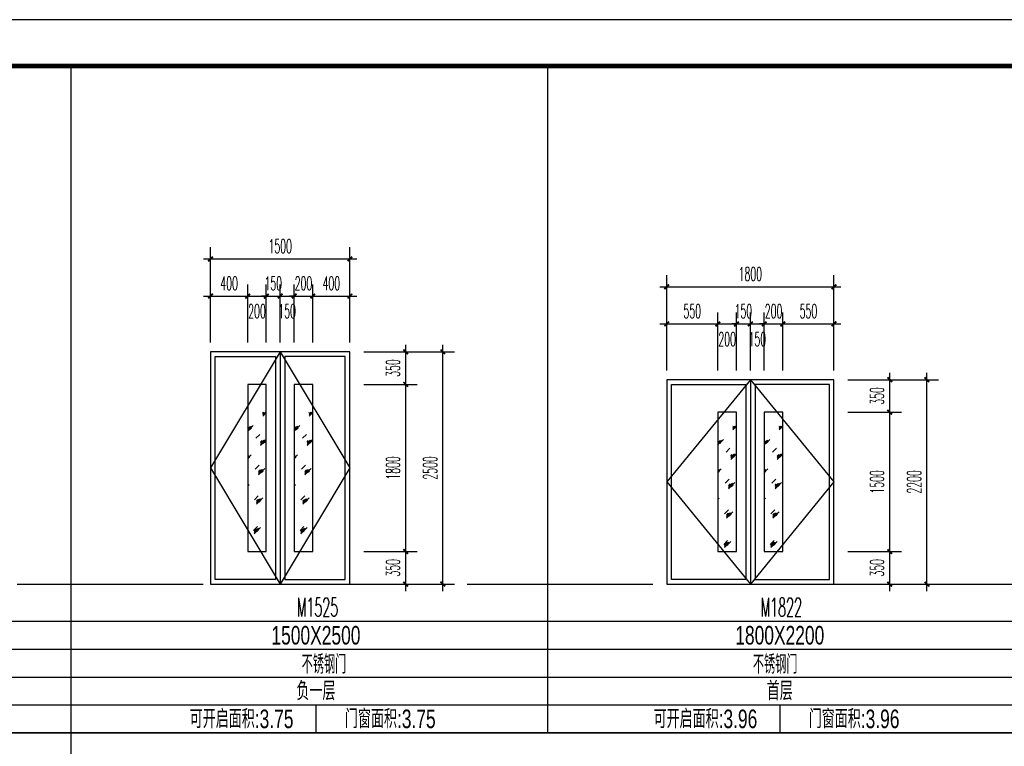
# Model space of a CAD drawing. Extents: x 1779708 to 7299578, y -1121471 to 88434.
# Tile 855 of 1056: x 6571778 to 6582374, y -951971 to -944150. Entities that reach past the tile are written whole.
import ezdxf
from ezdxf.enums import TextEntityAlignment as Align

# ---------------------------------------------------------------- set-up
doc = ezdxf.new("R2010")
doc.units = 0
doc.header["$LTSCALE"] = 1000
doc.header["$MEASUREMENT"] = 0
doc.linetypes.add('DOTE', pattern=[2.42, 2, -0.2, 0.02, -0.2])
doc.layers.get('0').update_dxf_attribs({"linetype": 'CONTINUOUS'})
doc.layers.get('Defpoints').update_dxf_attribs({"linetype": 'CONTINUOUS'})
for name, color, linetype in [('DOTE', 1, 'DOTE'), ('NONE', 7, 'CONTINUOUS'), ('PUB_DIM', 3, 'CONTINUOUS'), ('PUB_TAB', 7, 'CONTINUOUS'), ('PUB_TEXT', 7, 'CONTINUOUS'), ('PUB_TITLE', 4, 'CONTINUOUS'), ('WINDOW', 2, 'CONTINUOUS'), ('可见线', 6, 'CONTINUOUS')]:
    doc.layers.add(name, color=color, linetype=linetype)
doc.styles.add('_TCH_DIM_T3', font='SIMPLEX.shx', dxfattribs={"width": 0.494118, "bigfont": 'GBCBIG.shx'})
doc.styles.add('dim_font', font='SIMPLEX.shx', dxfattribs={"width": 0.8})
doc.styles.add('华正字体', font='huazheng.shx', dxfattribs={"width": 0.7, "bigfont": 'hztxt.shx'})
doc.dimstyles.new('_TCH_ARCH&&50', dxfattribs={"dimtxt": 148.75, "dimasz": 50, "dimexe": 125, "dimexo": 150, "dimgap": 63.125, "dimtad": 1, "dimdec": 0, "dimzin": 0, "dimdsep": 46, "dimtxsty": '_TCH_DIM_T3', "dimblk": 'ARCHTICK', "dimcen": 0.09, "dimdle": 75, "dimclrt": 7, "dimazin": 2, "dimtfac": 1, "dimtdec": 0, "dimtix": 1, "dimtmove": 2, "dimatfit": 3, "dimfxl": 250, "dimtolj": 1, "dimtzin": 0, "dimarcsym": 0})

# ---------------------------------------------------------------- blocks, each defined once
blk = doc.blocks.new('A$C3D8761CE')
at = {"layer": 'PUB_TITLE'}
blk.add_lwpolyline([(0, 0), (84100, 0), (84100, 59400), (0, 59400)], close=True, dxfattribs=at)
at = {"layer": 'PUB_TITLE', "const_width": 100}
blk.add_lwpolyline([(2500, 1000), (83100, 1000), (83100, 58400), (2500, 58400)], close=True, dxfattribs=at)
blk = doc.blocks.new('_ArchTick')
at = {"color": 0, "linetype": 'ByBlock', "const_width": 0.4}
blk.add_lwpolyline([(-0.5, -0.5), (0.5, 0.5)], dxfattribs=at)
blk = doc.blocks.new('*D3026')
at = {"layer": 'Defpoints', "color": 0, "transparency": 16777216}
for p in [(6580541, -947425), (6579991, -948075), (6580541, -948075)]:
    blk.add_point(p, dxfattribs=at)
at = {"layer": 'PUB_DIM', "color": 0, "lineweight": -2, "transparency": 16777216}
for p, q in [((6579991, -947925), (6579991, -947300)), ((6580541, -947925), (6580541, -947300)), ((6579916, -947425), (6580616, -947425))]:
    blk.add_line(p, q, dxfattribs=at)
at = {"layer": 'PUB_DIM', "color": 0, "lineweight": -2, "transparency": 16777216, "xscale": 50, "yscale": 50, "zscale": 50, "rotation": 180}
blk.add_blockref('_ArchTick', (6579991, -947425), dxfattribs=at)
at = {"layer": 'PUB_DIM', "color": 0, "lineweight": -2, "transparency": 16777216, "xscale": 50, "yscale": 50, "zscale": 50}
blk.add_blockref('_ArchTick', (6580541, -947425), dxfattribs=at)
at = {"layer": 'PUB_DIM', "color": 7, "transparency": 16777216, "insert": (6580266, -947288), "char_height": 148.8, "attachment_point": 5, "style": '_TCH_DIM_T3'}
blk.add_mtext('\\A1;550', dxfattribs=at)
blk = doc.blocks.new('*D3027')
at = {"layer": 'Defpoints', "color": 0, "transparency": 16777216}
for p in [(6579991, -947425), (6579791, -948075), (6579991, -948075)]:
    blk.add_point(p, dxfattribs=at)
at = {"layer": 'PUB_DIM', "color": 0, "lineweight": -2, "transparency": 16777216}
for p, q in [((6579791, -947925), (6579791, -947300)), ((6579991, -947925), (6579991, -947300)), ((6579791, -947425), (6579741, -947425)), ((6579791, -947425), (6579991, -947425)), ((6579991, -947425), (6580041, -947425))]:
    blk.add_line(p, q, dxfattribs=at)
at = {"layer": 'PUB_DIM', "color": 0, "lineweight": -2, "transparency": 16777216, "xscale": 50, "yscale": 50, "zscale": 50}
blk.add_blockref('_ArchTick', (6579791, -947425), dxfattribs=at)
at = {"layer": 'PUB_DIM', "color": 0, "lineweight": -2, "transparency": 16777216, "xscale": 50, "yscale": 50, "zscale": 50, "rotation": 180}
blk.add_blockref('_ArchTick', (6579991, -947425), dxfattribs=at)
at = {"layer": 'PUB_DIM', "color": 7, "transparency": 16777216, "insert": (6579891, -947288), "char_height": 148.8, "attachment_point": 5, "style": '_TCH_DIM_T3'}
blk.add_mtext('\\A1;200', dxfattribs=at)
blk = doc.blocks.new('*D3028')
at = {"layer": 'Defpoints', "color": 0, "transparency": 16777216}
for p in [(6579791, -947425), (6579641, -948075), (6579791, -948075)]:
    blk.add_point(p, dxfattribs=at)
at = {"layer": 'PUB_DIM', "color": 0, "lineweight": -2, "transparency": 16777216}
for p, q in [((6579641, -947925), (6579641, -947300)), ((6579791, -947925), (6579791, -947300)), ((6579566, -947425), (6579866, -947425))]:
    blk.add_line(p, q, dxfattribs=at)
at = {"layer": 'PUB_DIM', "color": 0, "lineweight": -2, "transparency": 16777216, "xscale": 50, "yscale": 50, "zscale": 50, "rotation": 180}
blk.add_blockref('_ArchTick', (6579641, -947425), dxfattribs=at)
at = {"layer": 'PUB_DIM', "color": 0, "lineweight": -2, "transparency": 16777216, "xscale": 50, "yscale": 50, "zscale": 50}
blk.add_blockref('_ArchTick', (6579791, -947425), dxfattribs=at)
at = {"layer": 'PUB_DIM', "color": 7, "transparency": 16777216, "insert": (6579716, -947588), "char_height": 148.8, "attachment_point": 5, "style": '_TCH_DIM_T3'}
blk.add_mtext('\\A1;150', dxfattribs=at)
blk = doc.blocks.new('*D3029')
at = {"layer": 'Defpoints', "color": 0, "transparency": 16777216}
for p in [(6579641, -947425), (6579491, -948075), (6579641, -948075)]:
    blk.add_point(p, dxfattribs=at)
at = {"layer": 'PUB_DIM', "color": 0, "lineweight": -2, "transparency": 16777216}
for p, q in [((6579491, -947925), (6579491, -947300)), ((6579641, -947925), (6579641, -947300)), ((6579491, -947425), (6579441, -947425)), ((6579491, -947425), (6579641, -947425)), ((6579641, -947425), (6579691, -947425))]:
    blk.add_line(p, q, dxfattribs=at)
at = {"layer": 'PUB_DIM', "color": 0, "lineweight": -2, "transparency": 16777216, "xscale": 50, "yscale": 50, "zscale": 50}
blk.add_blockref('_ArchTick', (6579491, -947425), dxfattribs=at)
at = {"layer": 'PUB_DIM', "color": 0, "lineweight": -2, "transparency": 16777216, "xscale": 50, "yscale": 50, "zscale": 50, "rotation": 180}
blk.add_blockref('_ArchTick', (6579641, -947425), dxfattribs=at)
at = {"layer": 'PUB_DIM', "color": 7, "transparency": 16777216, "insert": (6579566, -947288), "char_height": 148.8, "attachment_point": 5, "style": '_TCH_DIM_T3'}
blk.add_mtext('\\A1;150', dxfattribs=at)
blk = doc.blocks.new('*D3030')
at = {"layer": 'Defpoints', "color": 0, "transparency": 16777216}
for p in [(6579491, -947425), (6579291, -948075), (6579491, -948075)]:
    blk.add_point(p, dxfattribs=at)
at = {"layer": 'PUB_DIM', "color": 0, "lineweight": -2, "transparency": 16777216}
for p, q in [((6579291, -947925), (6579291, -947300)), ((6579491, -947925), (6579491, -947300)), ((6579216, -947425), (6579566, -947425))]:
    blk.add_line(p, q, dxfattribs=at)
at = {"layer": 'PUB_DIM', "color": 0, "lineweight": -2, "transparency": 16777216, "xscale": 50, "yscale": 50, "zscale": 50, "rotation": 180}
blk.add_blockref('_ArchTick', (6579291, -947425), dxfattribs=at)
at = {"layer": 'PUB_DIM', "color": 0, "lineweight": -2, "transparency": 16777216, "xscale": 50, "yscale": 50, "zscale": 50}
blk.add_blockref('_ArchTick', (6579491, -947425), dxfattribs=at)
at = {"layer": 'PUB_DIM', "color": 7, "transparency": 16777216, "insert": (6579391, -947588), "char_height": 148.8, "attachment_point": 5, "style": '_TCH_DIM_T3'}
blk.add_mtext('\\A1;200', dxfattribs=at)
blk = doc.blocks.new('*D3031')
at = {"layer": 'Defpoints', "color": 0, "transparency": 16777216}
for p in [(6579291, -947425), (6578741, -948075), (6579291, -948075)]:
    blk.add_point(p, dxfattribs=at)
at = {"layer": 'PUB_DIM', "color": 0, "lineweight": -2, "transparency": 16777216}
for p, q in [((6578741, -947925), (6578741, -947300)), ((6579291, -947925), (6579291, -947300)), ((6578666, -947425), (6579366, -947425))]:
    blk.add_line(p, q, dxfattribs=at)
at = {"layer": 'PUB_DIM', "color": 0, "lineweight": -2, "transparency": 16777216, "xscale": 50, "yscale": 50, "zscale": 50, "rotation": 180}
blk.add_blockref('_ArchTick', (6578741, -947425), dxfattribs=at)
at = {"layer": 'PUB_DIM', "color": 0, "lineweight": -2, "transparency": 16777216, "xscale": 50, "yscale": 50, "zscale": 50}
blk.add_blockref('_ArchTick', (6579291, -947425), dxfattribs=at)
at = {"layer": 'PUB_DIM', "color": 7, "transparency": 16777216, "insert": (6579016, -947288), "char_height": 148.8, "attachment_point": 5, "style": '_TCH_DIM_T3'}
blk.add_mtext('\\A1;550', dxfattribs=at)
blk = doc.blocks.new('*D3032')
at = {"layer": 'Defpoints', "color": 0, "transparency": 16777216}
for p in [(6580541, -949875), (6581141, -949875), (6580541, -950225)]:
    blk.add_point(p, dxfattribs=at)
at = {"layer": 'PUB_DIM', "color": 0, "lineweight": -2, "transparency": 16777216}
for p, q in [((6581141, -950300), (6581141, -949800)), ((6580691, -949875), (6581266, -949875)), ((6580691, -950225), (6581266, -950225))]:
    blk.add_line(p, q, dxfattribs=at)
at = {"layer": 'PUB_DIM', "color": 0, "lineweight": -2, "transparency": 16777216, "xscale": 50, "yscale": 50, "zscale": 50}
for p, rotation in [((6581141, -949875), 90), ((6581141, -950225), 270)]:
    blk.add_blockref('_ArchTick', p, dxfattribs=dict(at, rotation=rotation))
at = {"layer": 'PUB_DIM', "color": 7, "transparency": 16777216, "insert": (6581004, -950050), "char_height": 148.8, "attachment_point": 5, "rotation": 90, "style": '_TCH_DIM_T3'}
blk.add_mtext('\\A1;350', dxfattribs=at)
blk = doc.blocks.new('*D3033')
at = {"layer": 'Defpoints', "color": 0, "transparency": 16777216}
for p in [(6580541, -948375), (6581141, -948375), (6580541, -949875)]:
    blk.add_point(p, dxfattribs=at)
at = {"layer": 'PUB_DIM', "color": 0, "lineweight": -2, "transparency": 16777216}
for p, q in [((6580691, -948375), (6581266, -948375)), ((6581141, -949950), (6581141, -948300)), ((6580691, -949875), (6581266, -949875))]:
    blk.add_line(p, q, dxfattribs=at)
at = {"layer": 'PUB_DIM', "color": 0, "lineweight": -2, "transparency": 16777216, "xscale": 50, "yscale": 50, "zscale": 50}
for p, rotation in [((6581141, -948375), 90), ((6581141, -949875), 270)]:
    blk.add_blockref('_ArchTick', p, dxfattribs=dict(at, rotation=rotation))
at = {"layer": 'PUB_DIM', "color": 7, "transparency": 16777216, "insert": (6581004, -949125), "char_height": 148.8, "attachment_point": 5, "rotation": 90, "style": '_TCH_DIM_T3'}
blk.add_mtext('\\A1;1500', dxfattribs=at)
blk = doc.blocks.new('*D3034')
at = {"layer": 'Defpoints', "color": 0, "transparency": 16777216}
for p in [(6580541, -948025), (6581141, -948025), (6580541, -948375)]:
    blk.add_point(p, dxfattribs=at)
at = {"layer": 'PUB_DIM', "color": 0, "lineweight": -2, "transparency": 16777216}
for p, q in [((6581141, -948450), (6581141, -947950)), ((6580691, -948025), (6581266, -948025)), ((6580691, -948375), (6581266, -948375))]:
    blk.add_line(p, q, dxfattribs=at)
at = {"layer": 'PUB_DIM', "color": 0, "lineweight": -2, "transparency": 16777216, "xscale": 50, "yscale": 50, "zscale": 50}
for p, rotation in [((6581141, -948025), 90), ((6581141, -948375), 270)]:
    blk.add_blockref('_ArchTick', p, dxfattribs=dict(at, rotation=rotation))
at = {"layer": 'PUB_DIM', "color": 7, "transparency": 16777216, "insert": (6581004, -948200), "char_height": 148.8, "attachment_point": 5, "rotation": 90, "style": '_TCH_DIM_T3'}
blk.add_mtext('\\A1;350', dxfattribs=at)
blk = doc.blocks.new('*D3035')
at = {"layer": 'Defpoints', "color": 0, "transparency": 16777216}
for p in [(6580541, -947025), (6578741, -947925), (6580541, -947925)]:
    blk.add_point(p, dxfattribs=at)
at = {"layer": 'PUB_DIM', "color": 0, "lineweight": -2, "transparency": 16777216}
for p, q in [((6578741, -947775), (6578741, -946900)), ((6580541, -947775), (6580541, -946900)), ((6578666, -947025), (6580616, -947025))]:
    blk.add_line(p, q, dxfattribs=at)
at = {"layer": 'PUB_DIM', "color": 0, "lineweight": -2, "transparency": 16777216, "xscale": 50, "yscale": 50, "zscale": 50, "rotation": 180}
blk.add_blockref('_ArchTick', (6578741, -947025), dxfattribs=at)
at = {"layer": 'PUB_DIM', "color": 0, "lineweight": -2, "transparency": 16777216, "xscale": 50, "yscale": 50, "zscale": 50}
blk.add_blockref('_ArchTick', (6580541, -947025), dxfattribs=at)
at = {"layer": 'PUB_DIM', "color": 7, "transparency": 16777216, "insert": (6579641, -946887), "char_height": 148.8, "attachment_point": 5, "style": '_TCH_DIM_T3'}
blk.add_mtext('\\A1;1800', dxfattribs=at)
blk = doc.blocks.new('*D3038')
at = {"layer": 'Defpoints', "color": 0, "transparency": 16777216}
for p in [(6581041, -948025), (6581541, -948025), (6581041, -950225)]:
    blk.add_point(p, dxfattribs=at)
at = {"layer": 'PUB_DIM', "color": 0, "lineweight": -2, "transparency": 16777216}
for p, q in [((6581541, -950300), (6581541, -947950)), ((6581191, -948025), (6581666, -948025)), ((6581191, -950225), (6581666, -950225))]:
    blk.add_line(p, q, dxfattribs=at)
at = {"layer": 'PUB_DIM', "color": 0, "lineweight": -2, "transparency": 16777216, "xscale": 50, "yscale": 50, "zscale": 50}
for p, rotation in [((6581541, -948025), 90), ((6581541, -950225), 270)]:
    blk.add_blockref('_ArchTick', p, dxfattribs=dict(at, rotation=rotation))
at = {"layer": 'PUB_DIM', "color": 7, "transparency": 16777216, "insert": (6581404, -949125), "char_height": 148.8, "attachment_point": 5, "rotation": 90, "style": '_TCH_DIM_T3'}
blk.add_mtext('\\A1;2200', dxfattribs=at)
blk = doc.blocks.new('*D3100')
at = {"layer": 'Defpoints', "color": 0, "transparency": 16777216}
for p in [(6575332, -947125), (6574932, -947775), (6575332, -947775)]:
    blk.add_point(p, dxfattribs=at)
at = {"layer": 'PUB_DIM', "color": 0, "lineweight": -2, "transparency": 16777216}
for p, q in [((6574932, -947625), (6574932, -947000)), ((6575332, -947625), (6575332, -947000)), ((6574857, -947125), (6575407, -947125))]:
    blk.add_line(p, q, dxfattribs=at)
at = {"layer": 'PUB_DIM', "color": 0, "lineweight": -2, "transparency": 16777216, "xscale": 50, "yscale": 50, "zscale": 50, "rotation": 180}
blk.add_blockref('_ArchTick', (6574932, -947125), dxfattribs=at)
at = {"layer": 'PUB_DIM', "color": 0, "lineweight": -2, "transparency": 16777216, "xscale": 50, "yscale": 50, "zscale": 50}
blk.add_blockref('_ArchTick', (6575332, -947125), dxfattribs=at)
at = {"layer": 'PUB_DIM', "color": 7, "transparency": 16777216, "insert": (6575132, -946988), "char_height": 148.8, "attachment_point": 5, "style": '_TCH_DIM_T3'}
blk.add_mtext('\\A1;400', dxfattribs=at)
blk = doc.blocks.new('*D3101')
at = {"layer": 'Defpoints', "color": 0, "transparency": 16777216}
for p in [(6574932, -947125), (6574732, -947775), (6574932, -947775)]:
    blk.add_point(p, dxfattribs=at)
at = {"layer": 'PUB_DIM', "color": 0, "lineweight": -2, "transparency": 16777216}
for p, q in [((6574732, -947625), (6574732, -947000)), ((6574932, -947625), (6574932, -947000)), ((6574732, -947125), (6574682, -947125)), ((6574732, -947125), (6574932, -947125)), ((6574932, -947125), (6574982, -947125))]:
    blk.add_line(p, q, dxfattribs=at)
at = {"layer": 'PUB_DIM', "color": 0, "lineweight": -2, "transparency": 16777216, "xscale": 50, "yscale": 50, "zscale": 50}
blk.add_blockref('_ArchTick', (6574732, -947125), dxfattribs=at)
at = {"layer": 'PUB_DIM', "color": 0, "lineweight": -2, "transparency": 16777216, "xscale": 50, "yscale": 50, "zscale": 50, "rotation": 180}
blk.add_blockref('_ArchTick', (6574932, -947125), dxfattribs=at)
at = {"layer": 'PUB_DIM', "color": 7, "transparency": 16777216, "insert": (6574832, -946988), "char_height": 148.8, "attachment_point": 5, "style": '_TCH_DIM_T3'}
blk.add_mtext('\\A1;200', dxfattribs=at)
blk = doc.blocks.new('*D3102')
at = {"layer": 'Defpoints', "color": 0, "transparency": 16777216}
for p in [(6574732, -947125), (6574582, -947775), (6574732, -947775)]:
    blk.add_point(p, dxfattribs=at)
at = {"layer": 'PUB_DIM', "color": 0, "lineweight": -2, "transparency": 16777216}
for p, q in [((6574582, -947625), (6574582, -947000)), ((6574732, -947625), (6574732, -947000)), ((6574507, -947125), (6574807, -947125))]:
    blk.add_line(p, q, dxfattribs=at)
at = {"layer": 'PUB_DIM', "color": 0, "lineweight": -2, "transparency": 16777216, "xscale": 50, "yscale": 50, "zscale": 50, "rotation": 180}
blk.add_blockref('_ArchTick', (6574582, -947125), dxfattribs=at)
at = {"layer": 'PUB_DIM', "color": 0, "lineweight": -2, "transparency": 16777216, "xscale": 50, "yscale": 50, "zscale": 50}
blk.add_blockref('_ArchTick', (6574732, -947125), dxfattribs=at)
at = {"layer": 'PUB_DIM', "color": 7, "transparency": 16777216, "insert": (6574657, -947288), "char_height": 148.8, "attachment_point": 5, "style": '_TCH_DIM_T3'}
blk.add_mtext('\\A1;150', dxfattribs=at)
blk = doc.blocks.new('*D3103')
at = {"layer": 'Defpoints', "color": 0, "transparency": 16777216}
for p in [(6574582, -947125), (6574432, -947775), (6574582, -947775)]:
    blk.add_point(p, dxfattribs=at)
at = {"layer": 'PUB_DIM', "color": 0, "lineweight": -2, "transparency": 16777216}
for p, q in [((6574432, -947625), (6574432, -947000)), ((6574582, -947625), (6574582, -947000)), ((6574432, -947125), (6574382, -947125)), ((6574432, -947125), (6574582, -947125)), ((6574582, -947125), (6574632, -947125))]:
    blk.add_line(p, q, dxfattribs=at)
at = {"layer": 'PUB_DIM', "color": 0, "lineweight": -2, "transparency": 16777216, "xscale": 50, "yscale": 50, "zscale": 50}
blk.add_blockref('_ArchTick', (6574432, -947125), dxfattribs=at)
at = {"layer": 'PUB_DIM', "color": 0, "lineweight": -2, "transparency": 16777216, "xscale": 50, "yscale": 50, "zscale": 50, "rotation": 180}
blk.add_blockref('_ArchTick', (6574582, -947125), dxfattribs=at)
at = {"layer": 'PUB_DIM', "color": 7, "transparency": 16777216, "insert": (6574507, -946988), "char_height": 148.8, "attachment_point": 5, "style": '_TCH_DIM_T3'}
blk.add_mtext('\\A1;150', dxfattribs=at)
blk = doc.blocks.new('*D3104')
at = {"layer": 'Defpoints', "color": 0, "transparency": 16777216}
for p in [(6574432, -947125), (6574232, -947775), (6574432, -947775)]:
    blk.add_point(p, dxfattribs=at)
at = {"layer": 'PUB_DIM', "color": 0, "lineweight": -2, "transparency": 16777216}
for p, q in [((6574232, -947625), (6574232, -947000)), ((6574432, -947625), (6574432, -947000)), ((6574157, -947125), (6574507, -947125))]:
    blk.add_line(p, q, dxfattribs=at)
at = {"layer": 'PUB_DIM', "color": 0, "lineweight": -2, "transparency": 16777216, "xscale": 50, "yscale": 50, "zscale": 50, "rotation": 180}
blk.add_blockref('_ArchTick', (6574232, -947125), dxfattribs=at)
at = {"layer": 'PUB_DIM', "color": 0, "lineweight": -2, "transparency": 16777216, "xscale": 50, "yscale": 50, "zscale": 50}
blk.add_blockref('_ArchTick', (6574432, -947125), dxfattribs=at)
at = {"layer": 'PUB_DIM', "color": 7, "transparency": 16777216, "insert": (6574332, -947288), "char_height": 148.8, "attachment_point": 5, "style": '_TCH_DIM_T3'}
blk.add_mtext('\\A1;200', dxfattribs=at)
blk = doc.blocks.new('*D3105')
at = {"layer": 'Defpoints', "color": 0, "transparency": 16777216}
for p in [(6574232, -947125), (6573832, -947775), (6574232, -947775)]:
    blk.add_point(p, dxfattribs=at)
at = {"layer": 'PUB_DIM', "color": 0, "lineweight": -2, "transparency": 16777216}
for p, q in [((6573832, -947625), (6573832, -947000)), ((6574232, -947625), (6574232, -947000)), ((6573757, -947125), (6574307, -947125))]:
    blk.add_line(p, q, dxfattribs=at)
at = {"layer": 'PUB_DIM', "color": 0, "lineweight": -2, "transparency": 16777216, "xscale": 50, "yscale": 50, "zscale": 50, "rotation": 180}
blk.add_blockref('_ArchTick', (6573832, -947125), dxfattribs=at)
at = {"layer": 'PUB_DIM', "color": 0, "lineweight": -2, "transparency": 16777216, "xscale": 50, "yscale": 50, "zscale": 50}
blk.add_blockref('_ArchTick', (6574232, -947125), dxfattribs=at)
at = {"layer": 'PUB_DIM', "color": 7, "transparency": 16777216, "insert": (6574032, -946988), "char_height": 148.8, "attachment_point": 5, "style": '_TCH_DIM_T3'}
blk.add_mtext('\\A1;400', dxfattribs=at)
blk = doc.blocks.new('*D3106')
at = {"layer": 'Defpoints', "color": 0, "transparency": 16777216}
for p in [(6575332, -946725), (6573832, -947625), (6575332, -947625)]:
    blk.add_point(p, dxfattribs=at)
at = {"layer": 'PUB_DIM', "color": 0, "lineweight": -2, "transparency": 16777216}
for p, q in [((6573832, -947475), (6573832, -946600)), ((6575332, -947475), (6575332, -946600)), ((6573757, -946725), (6575407, -946725))]:
    blk.add_line(p, q, dxfattribs=at)
at = {"layer": 'PUB_DIM', "color": 0, "lineweight": -2, "transparency": 16777216, "xscale": 50, "yscale": 50, "zscale": 50, "rotation": 180}
blk.add_blockref('_ArchTick', (6573832, -946725), dxfattribs=at)
at = {"layer": 'PUB_DIM', "color": 0, "lineweight": -2, "transparency": 16777216, "xscale": 50, "yscale": 50, "zscale": 50}
blk.add_blockref('_ArchTick', (6575332, -946725), dxfattribs=at)
at = {"layer": 'PUB_DIM', "color": 7, "transparency": 16777216, "insert": (6574582, -946587), "char_height": 148.8, "attachment_point": 5, "style": '_TCH_DIM_T3'}
blk.add_mtext('\\A1;1500', dxfattribs=at)
blk = doc.blocks.new('*D3107')
at = {"layer": 'Defpoints', "color": 0, "transparency": 16777216}
for p in [(6575332, -949875), (6575932, -949875), (6575332, -950225)]:
    blk.add_point(p, dxfattribs=at)
at = {"layer": 'PUB_DIM', "color": 0, "lineweight": -2, "transparency": 16777216}
for p, q in [((6575932, -950300), (6575932, -949800)), ((6575482, -949875), (6576057, -949875)), ((6575482, -950225), (6576057, -950225))]:
    blk.add_line(p, q, dxfattribs=at)
at = {"layer": 'PUB_DIM', "color": 0, "lineweight": -2, "transparency": 16777216, "xscale": 50, "yscale": 50, "zscale": 50}
for p, rotation in [((6575932, -949875), 90), ((6575932, -950225), 270)]:
    blk.add_blockref('_ArchTick', p, dxfattribs=dict(at, rotation=rotation))
at = {"layer": 'PUB_DIM', "color": 7, "transparency": 16777216, "insert": (6575795, -950050), "char_height": 148.8, "attachment_point": 5, "rotation": 90, "style": '_TCH_DIM_T3'}
blk.add_mtext('\\A1;350', dxfattribs=at)
blk = doc.blocks.new('*D3108')
at = {"layer": 'Defpoints', "color": 0, "transparency": 16777216}
for p in [(6575332, -948075), (6575932, -948075), (6575332, -949875)]:
    blk.add_point(p, dxfattribs=at)
at = {"layer": 'PUB_DIM', "color": 0, "lineweight": -2, "transparency": 16777216}
for p, q in [((6575932, -949950), (6575932, -948000)), ((6575482, -948075), (6576057, -948075)), ((6575482, -949875), (6576057, -949875))]:
    blk.add_line(p, q, dxfattribs=at)
at = {"layer": 'PUB_DIM', "color": 0, "lineweight": -2, "transparency": 16777216, "xscale": 50, "yscale": 50, "zscale": 50}
for p, rotation in [((6575932, -948075), 90), ((6575932, -949875), 270)]:
    blk.add_blockref('_ArchTick', p, dxfattribs=dict(at, rotation=rotation))
at = {"layer": 'PUB_DIM', "color": 7, "transparency": 16777216, "insert": (6575795, -948975), "char_height": 148.8, "attachment_point": 5, "rotation": 90, "style": '_TCH_DIM_T3'}
blk.add_mtext('\\A1;1800', dxfattribs=at)
blk = doc.blocks.new('*D3109')
at = {"layer": 'Defpoints', "color": 0, "transparency": 16777216}
for p in [(6575332, -947725), (6575932, -947725), (6575332, -948075)]:
    blk.add_point(p, dxfattribs=at)
at = {"layer": 'PUB_DIM', "color": 0, "lineweight": -2, "transparency": 16777216}
for p, q in [((6575482, -947725), (6576057, -947725)), ((6575932, -948150), (6575932, -947650)), ((6575482, -948075), (6576057, -948075))]:
    blk.add_line(p, q, dxfattribs=at)
at = {"layer": 'PUB_DIM', "color": 0, "lineweight": -2, "transparency": 16777216, "xscale": 50, "yscale": 50, "zscale": 50}
for p, rotation in [((6575932, -947725), 90), ((6575932, -948075), 270)]:
    blk.add_blockref('_ArchTick', p, dxfattribs=dict(at, rotation=rotation))
at = {"layer": 'PUB_DIM', "color": 7, "transparency": 16777216, "insert": (6575795, -947900), "char_height": 148.8, "attachment_point": 5, "rotation": 90, "style": '_TCH_DIM_T3'}
blk.add_mtext('\\A1;350', dxfattribs=at)
blk = doc.blocks.new('*D3110')
at = {"layer": 'Defpoints', "color": 0, "transparency": 16777216}
for p in [(6575482, -947725), (6576332, -947725), (6575482, -950225)]:
    blk.add_point(p, dxfattribs=at)
at = {"layer": 'PUB_DIM', "color": 0, "lineweight": -2, "transparency": 16777216}
for p, q in [((6575632, -947725), (6576457, -947725)), ((6576332, -950300), (6576332, -947650)), ((6575632, -950225), (6576457, -950225))]:
    blk.add_line(p, q, dxfattribs=at)
at = {"layer": 'PUB_DIM', "color": 0, "lineweight": -2, "transparency": 16777216, "xscale": 50, "yscale": 50, "zscale": 50}
for p, rotation in [((6576332, -947725), 90), ((6576332, -950225), 270)]:
    blk.add_blockref('_ArchTick', p, dxfattribs=dict(at, rotation=rotation))
at = {"layer": 'PUB_DIM', "color": 7, "transparency": 16777216, "insert": (6576195, -948975), "char_height": 148.8, "attachment_point": 5, "rotation": 90, "style": '_TCH_DIM_T3'}
blk.add_mtext('\\A1;2500', dxfattribs=at)

msp = doc.modelspace()

# ---------------------------------------------------------------- hatches: boundary and pattern name
at = {"layer": 'WINDOW'}
h = msp.add_hatch(dxfattribs=at)
h.set_pattern_fill('玻璃1', color=114, scale=30, style=0)
h.set_pattern_definition([(45, (1408169.87, 322736.14), (-146.965073, 146.965073), [67.2, -172.8]), (45, (1408198.67, 322748.14), (-146.965073, 146.965073), [28.8, -211.2]), (45, (1408169.87, 322748.14), (-146.965073, 146.965073), [48, -192]), (45, (1408184.27, 322736.14), (161.220346, -161.220346), [60, -180]), (45, (1408169.87, 322724.14), (-146.965073, 146.965073), [96, -144]), (45, (1408169.87, 322760.14), (-146.965073, 146.965073), [24, -216])])
h.paths.add_polyline_path([(6574232.3, -949875.2), (6574432.3, -949875.2), (6574432.3, -948375.2), (6574232.3, -948375.2)])
h = msp.add_hatch(dxfattribs=at)
h.set_pattern_fill('玻璃1', color=114, scale=30, style=0)
h.set_pattern_definition([(45, (1408669.87, 322736.14), (-146.965073, 146.965073), [67.2, -172.8]), (45, (1408698.67, 322748.14), (-146.965073, 146.965073), [28.8, -211.2]), (45, (1408669.87, 322748.14), (-146.965073, 146.965073), [48, -192]), (45, (1408684.27, 322736.14), (161.220346, -161.220346), [60, -180]), (45, (1408669.87, 322724.14), (-146.965073, 146.965073), [96, -144]), (45, (1408669.87, 322760.14), (-146.965073, 146.965073), [24, -216])])
h.paths.add_polyline_path([(6574732.3, -949875.2), (6574932.3, -949875.2), (6574932.3, -948375.2), (6574732.3, -948375.2)])
h = msp.add_hatch(dxfattribs=at)
h.set_pattern_fill('玻璃1', color=114, scale=30, style=0)
h.set_pattern_definition([(45, (1413228.62, 322586.14), (-146.965073, 146.965073), [67.2, -172.8]), (45, (1413257.42, 322598.14), (-146.965073, 146.965073), [28.8, -211.2]), (45, (1413228.62, 322598.14), (-146.965073, 146.965073), [48, -192]), (45, (1413243.02, 322586.14), (161.220346, -161.220346), [60, -180]), (45, (1413228.62, 322574.14), (-146.965073, 146.965073), [96, -144]), (45, (1413228.62, 322610.14), (-146.965073, 146.965073), [24, -216])])
h.paths.add_polyline_path([(6579291, -950025.2), (6579491, -950025.2), (6579491, -948525.2), (6579291, -948525.2)])
h = msp.add_hatch(dxfattribs=at)
h.set_pattern_fill('玻璃1', color=114, scale=30, style=0)
h.set_pattern_definition([(45, (1413728.62, 322586.14), (-146.965073, 146.965073), [67.2, -172.8]), (45, (1413757.42, 322598.14), (-146.965073, 146.965073), [28.8, -211.2]), (45, (1413728.62, 322598.14), (-146.965073, 146.965073), [48, -192]), (45, (1413743.02, 322586.14), (161.220346, -161.220346), [60, -180]), (45, (1413728.62, 322574.14), (-146.965073, 146.965073), [96, -144]), (45, (1413728.62, 322610.14), (-146.965073, 146.965073), [24, -216])])
h.paths.add_polyline_path([(6579791, -950025.2), (6579991, -950025.2), (6579991, -948525.2), (6579791, -948525.2)])

# ---------------------------------------------------------------- linework, layer by layer
msp.add_line((6597973.1, -951825.2), (6561173.1, -951825.2))
msp.add_line((6597973.1, -951825.2), (6561173.1, -951825.2))
at = {"layer": 'DOTE'}
msp.add_line((6562073.1, -950225.2), (6597973.1, -950225.2), dxfattribs=at)
at = {"layer": 'PUB_TAB'}
for p, q in [((6572330.2, -944650.2), (6572330.2, -973350.2)), ((6577458.8, -944650.2), (6577458.8, -951825.2)), ((6561173.1, -950625.2), (6597973.1, -950625.2)), ((6561173.1, -950925.2), (6597973.1, -950925.2)), ((6561173.1, -951225.2), (6597973.1, -951225.2)), ((6561173.1, -951525.2), (6597973.1, -951525.2)), ((6574966.4, -951525.2), (6574966.4, -951825.2)), ((6579957.5, -951525.2), (6579957.5, -951825.2)), ((6561173.1, -951825.2), (6597973.1, -951825.2))]:
    msp.add_line(p, q, dxfattribs=at)
at = {"layer": 'WINDOW'}
for p, q in [((6574582.3, -947725.2), (6574582.3, -950225.2)), ((6579641, -948025.2), (6579641, -950225.2))]:
    msp.add_line(p, q, dxfattribs=at)
at = {"layer": 'WINDOW', "color": 114}
for points in [[(6574582.3, -947725.2), (6573832.3, -948975.2), (6574582.3, -950225.2)], [(6574582.3, -947725.2), (6575332.3, -948975.2), (6574582.3, -950225.2)], [(6579641, -948025.2), (6578741, -949125.2), (6579641, -950225.2)], [(6579641, -948025.2), (6580541, -949125.2), (6579641, -950225.2)]]:
    msp.add_lwpolyline(points, dxfattribs=at)
at = {"layer": 'WINDOW'}
for points in [[(6575332.3, -947725.2), (6573832.3, -947725.2), (6573832.3, -950225.2), (6575332.3, -950225.2)], [(6580541, -948025.2), (6578741, -948025.2), (6578741, -950225.2), (6580541, -950225.2)], [(6574232.3, -949875.2), (6574432.3, -949875.2), (6574432.3, -948075.2), (6574232.3, -948075.2)], [(6574732.3, -949875.2), (6574932.3, -949875.2), (6574932.3, -948075.2), (6574732.3, -948075.2)], [(6579291, -949875.2), (6579491, -949875.2), (6579491, -948375.2), (6579291, -948375.2)], [(6579791, -949875.2), (6579991, -949875.2), (6579991, -948375.2), (6579791, -948375.2)]]:
    msp.add_lwpolyline(points, close=True, dxfattribs=at)
at = {"layer": 'WINDOW', "color": 114}
for points in [[(6574532.3, -947775.2), (6574532.3, -950175.2), (6573882.3, -950175.2), (6573882.3, -947775.2)], [(6574632.3, -947775.2), (6574632.3, -950175.2), (6575282.3, -950175.2), (6575282.3, -947775.2)], [(6579591, -948075.2), (6579591, -950175.2), (6578791, -950175.2), (6578791, -948075.2)], [(6579691, -948075.2), (6579691, -950175.2), (6580491, -950175.2), (6580491, -948075.2)]]:
    msp.add_lwpolyline(points, close=True, dxfattribs=at)

# ---------------------------------------------------------------- block references
at = {"layer": '可见线', "xscale": 0.5, "yscale": 0.5, "zscale": 0.5}
msp.add_blockref('A$C3D8761CE', (6559923.1, -973850.2), dxfattribs=at)

# ---------------------------------------------------------------- texts
at = {"layer": 'NONE', "style": 'dim_font', "width": 0.5}
for s, p in [('M1525', (6574760.7, -950574)), ('M1822', (6579751, -950574))]:
    msp.add_text(s, height=200, dxfattribs=at).set_placement(p)
at = {"layer": 'PUB_TAB', "style": '华正字体', "width": 0.7}
for s, p in [('1500X2500', (6574966.4, -950875.2)), ('1800X2200', (6579957.5, -950875.2)), ('负一层', (6574966.4, -951475.2)), ('首层', (6579957.5, -951475.2)), ('可开启面积:3.75', (6574166.4, -951775.2)), ('门窗面积:3.75', (6575766.4, -951775.2)), ('可开启面积:3.96', (6579157.5, -951775.2)), ('门窗面积:3.96', (6580757.5, -951775.2))]:
    msp.add_text(s, height=200, dxfattribs=at).set_placement(p, align=Align.CENTER)
at = {"layer": 'PUB_TEXT', "style": '华正字体', "width": 0.6}
for p in [(6575052.8, -951187.8), (6579907.9, -951187.8)]:
    msp.add_text('不锈钢门', height=200, dxfattribs=at).set_placement(p, align=Align.CENTER)

# ---------------------------------------------------------------- dimensions: what is measured, and where the dimension line sits
at = {"layer": 'PUB_DIM'}
for p1, p2, distance, picture, middle in [((6573832.3, -947625.2), (6575332.3, -947625.2), 900.4, '*D3106', (6574582.3, -946587.3)), ((6578741, -947925.2), (6580541, -947925.2), 900.4, '*D3035', (6579641, -946887.3)), ((6573832.3, -947775.2), (6574232.3, -947775.2), 650, '*D3105', (6574032.3, -946987.7)), ((6574432.3, -947775.2), (6574582.3, -947775.2), 650, '*D3103', (6574507.3, -946987.7)), ((6574732.3, -947775.2), (6574932.3, -947775.2), 650, '*D3101', (6574832.3, -946987.7)), ((6574932.3, -947775.2), (6575332.3, -947775.2), 650, '*D3100', (6575132.3, -946987.7)), ((6578741, -948075.2), (6579291, -948075.2), 650, '*D3031', (6579016, -947287.7)), ((6579491, -948075.2), (6579641, -948075.2), 650, '*D3029', (6579566, -947287.7)), ((6579791, -948075.2), (6579991, -948075.2), 650, '*D3027', (6579891, -947287.7)), ((6579991, -948075.2), (6580541, -948075.2), 650, '*D3026', (6580266, -947287.7)), ((6575332.3, -948075.2), (6575332.3, -947725.2), -600.1, '*D3109', (6575794.9, -947900.2)), ((6575482.3, -950225.2), (6575482.3, -947725.2), -850.1, '*D3110', (6576194.9, -948975.2)), ((6580541, -948375.2), (6580541, -948025.2), -600.1, '*D3034', (6581003.6, -948200.2)), ((6581041.1, -950225.2), (6581041.1, -948025.2), -500, '*D3038', (6581403.6, -949125.2)), ((6575332.3, -949875.2), (6575332.3, -948075.2), -600.1, '*D3108', (6575794.9, -948975.2)), ((6580541, -949875.2), (6580541, -948375.2), -600.1, '*D3033', (6581003.6, -949125.2)), ((6575332.3, -950225.2), (6575332.3, -949875.2), -600.1, '*D3107', (6575794.9, -950050.2)), ((6580541, -950225.2), (6580541, -949875.2), -600.1, '*D3032', (6581003.6, -950050.2))]:
    dim = msp.add_aligned_dim(p1=p1, p2=p2, distance=distance, dimstyle='_TCH_ARCH&&50', dxfattribs=at)
    dim.commit()
    dim.dimension.update_dxf_attribs({"geometry": picture, "text_midpoint": middle})
for base, p1, p2, picture, middle in [((6574432.3, -947125.2), (6574232.3, -947775.2), (6574432.3, -947775.2), '*D3104', (6574332.3, -947287.7)), ((6574732.3, -947125.2), (6574582.3, -947775.2), (6574732.3, -947775.2), '*D3102', (6574657.3, -947287.7)), ((6579491, -947425.2), (6579291, -948075.2), (6579491, -948075.2), '*D3030', (6579391, -947587.7)), ((6579791, -947425.2), (6579641, -948075.2), (6579791, -948075.2), '*D3028', (6579716, -947587.7))]:
    dim = msp.add_linear_dim(base=base, p1=p1, p2=p2, angle=0, dimstyle='_TCH_ARCH&&50', dxfattribs=at)
    dim.commit()
    dim.dimension.update_dxf_attribs({"geometry": picture, "text_midpoint": middle, "dimtype": 161})

doc.saveas('drawing.dxf')
